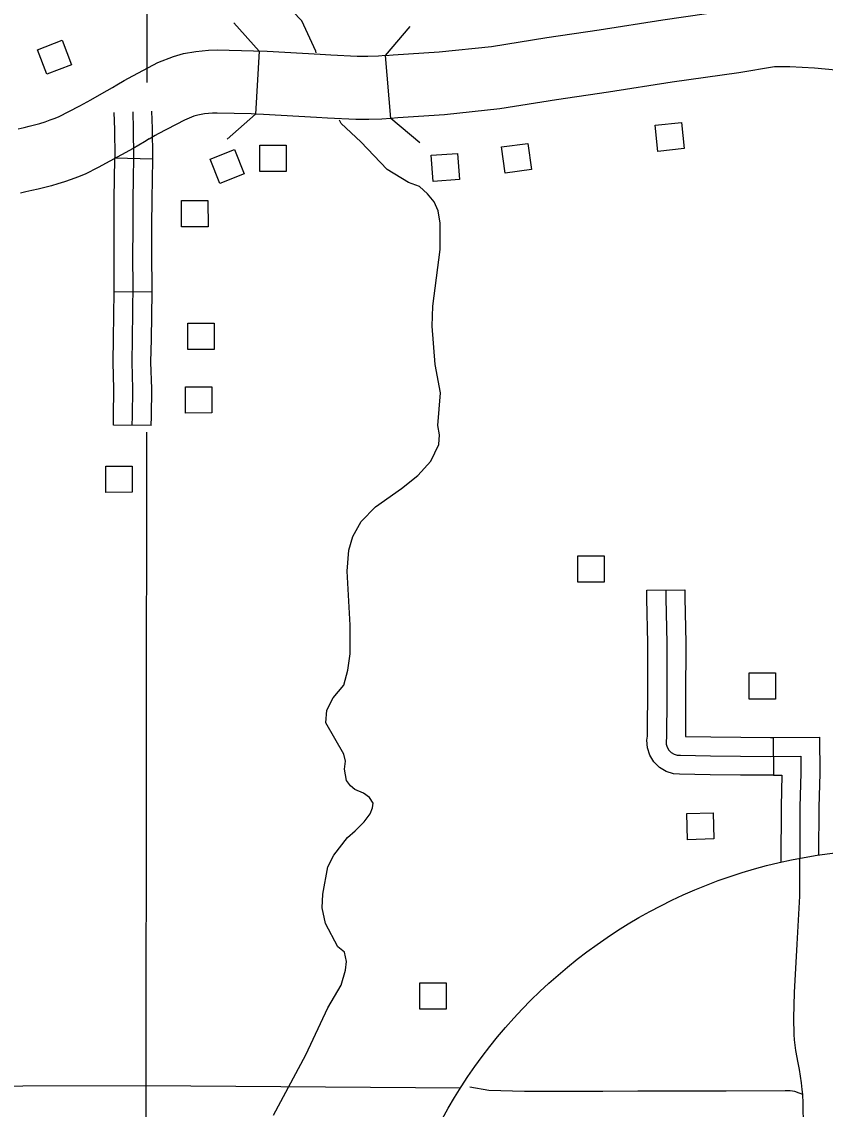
# Model space of a CAD drawing. Extents: x -19 to 366, y -4 to 359.
# Drawn here: x 141.307 to 141.909, y 202.033 to 202.848 of the extents above; entities that cross this region are included whole.
import ezdxf

# ---------------------------------------------------------------- set-up
doc = ezdxf.new("R2010")
doc.units = 0
for name, color, linetype in [('Level 10', 7, 'Continuous'), ('Level 31', 7, 'Continuous'), ('Level 32', 7, 'Continuous'), ('Level 35', 7, 'Continuous'), ('Level 37', 7, 'Continuous'), ('Level 5', 7, 'Continuous'), ('Level 56', 7, 'Continuous'), ('Level 60', 7, 'Continuous'), ('Level 63', 7, 'Continuous')]:
    doc.layers.add(name, color=color, linetype=linetype)

msp = doc.modelspace()

# ---------------------------------------------------------------- linework, layer by layer
at = {"layer": 'Level 10'}
for p, q in [((141.48459, 202.82641), (141.48185, 202.77914)), ((141.58342, 202.77584), (141.57945, 202.82302)), ((141.40221, 202.76041), (141.40226, 202.76043))]:
    msp.add_line(p, q, dxfattribs=at)
for points in [[(141.57945, 202.82302), (141.58521, 202.82351), (141.61967, 202.82574), (141.65896, 202.82993), (141.70045, 202.83649), (141.73949, 202.84234), (141.78737, 202.84992), (141.83725, 202.85698), (141.86689, 202.86179), (141.87663, 202.86193), (141.88393, 202.86201), (141.9047, 202.86068), (142.00251, 202.85158)], [(141.37796, 202.80107), (141.38348, 202.80436), (141.38682, 202.80612), (141.40881, 202.81771), (141.42036, 202.82227), (141.42795, 202.82451), (141.43709, 202.82608), (141.44663, 202.82715), (141.45326, 202.82727), (141.48051, 202.82665), (141.48459, 202.82641)], [(141.57945, 202.82302), (141.57405, 202.82257), (141.56623, 202.82239), (141.55806, 202.82231), (141.53847, 202.82331), (141.53039, 202.82375), (141.49068, 202.82606), (141.48459, 202.82641)], [(141.99714, 202.80452), (141.901, 202.81347), (141.88266, 202.81464), (141.87721, 202.81459), (141.87105, 202.8145), (141.84436, 202.81016), (141.79439, 202.80309), (141.7467, 202.79554), (141.70765, 202.78969), (141.66517, 202.78298), (141.62372, 202.77855), (141.58873, 202.77629), (141.58342, 202.77584)], [(141.30413, 202.76809), (141.30841, 202.76903), (141.31237, 202.76998), (141.31632, 202.77103), (141.32024, 202.77216), (141.32415, 202.77338), (141.328, 202.77468), (141.33183, 202.77607), (141.33469, 202.77718), (141.34202, 202.78097), (141.35028, 202.78537), (141.35852, 202.78988), (141.36668, 202.79447), (141.37477, 202.79916), (141.37796, 202.80107)], [(141.48185, 202.77914), (141.47861, 202.77933), (141.45315, 202.77991), (141.44969, 202.77985), (141.44375, 202.77918), (141.4387, 202.77831), (141.43578, 202.77745), (141.4286, 202.77462), (141.40891, 202.76424), (141.40665, 202.76305), (141.40221, 202.76041)], [(141.58342, 202.77584), (141.57659, 202.77527), (141.56699, 202.77505), (141.55707, 202.77496), (141.53596, 202.77603), (141.52771, 202.77648), (141.48794, 202.77879), (141.48185, 202.77914)], [(141.40226, 202.76043), (141.39879, 202.75836), (141.39017, 202.75336), (141.38151, 202.74848), (141.37278, 202.74371), (141.36403, 202.73904), (141.35419, 202.73396), (141.34848, 202.73174), (141.34364, 202.72999), (141.33878, 202.72835), (141.33387, 202.72681), (141.32896, 202.72539), (141.32398, 202.72407), (141.319, 202.72287), (141.31429, 202.72185), (141.30988, 202.72087), (141.30565, 202.71985)]]:
    msp.add_lwpolyline(points, dxfattribs=at)
at = {"layer": 'Level 31'}
for p, q in [((141.77535, 202.42192), (141.80376, 202.42222)), ((141.87009, 202.31154), (141.87023, 202.28313))]:
    msp.add_line(p, q, dxfattribs=at)
for points in [[(141.77595, 202.32214), (141.77602, 202.34142), (141.77619, 202.38213), (141.77542, 202.41575), (141.77535, 202.42192)], [(141.78955, 202.42207), (141.78962, 202.41599), (141.79039, 202.38226), (141.79023, 202.34137), (141.79011, 202.31128), (141.78971, 202.30887), (141.7899, 202.30644), (141.79066, 202.30412), (141.79193, 202.30203), (141.79364, 202.30031), (141.79574, 202.29904), (141.79806, 202.2983), (141.8005, 202.29813), (141.82304, 202.29767), (141.8456, 202.2974), (141.86815, 202.29732), (141.89071, 202.29743)], [(141.80376, 202.42222), (141.80382, 202.41623), (141.8046, 202.3824), (141.80443, 202.34131), (141.80436, 202.32203)], [(141.87023, 202.28313), (141.86816, 202.28312), (141.84549, 202.2832), (141.82281, 202.28347), (141.79986, 202.28394), (141.79536, 202.28425), (141.78984, 202.28601), (141.78479, 202.28905), (141.78067, 202.29322), (141.77767, 202.29814), (141.77587, 202.30364), (141.77541, 202.30949), (141.77591, 202.31248), (141.77595, 202.32214)], [(141.80436, 202.32203), (141.80432, 202.31226), (141.82327, 202.31187), (141.84571, 202.31161), (141.86814, 202.31153), (141.87009, 202.31154)], [(141.87009, 202.31154), (141.90478, 202.3117), (141.90504, 202.28454), (141.90436, 202.2592), (141.90415, 202.22327)], [(141.89071, 202.29743), (141.89084, 202.28467), (141.89015, 202.25943), (141.88993, 202.22086)], [(141.87023, 202.28313), (141.87659, 202.28316), (141.87595, 202.25967), (141.87571, 202.21789)], [(141.89218, 202.04372), (141.89183, 202.04743), (141.89125, 202.05248), (141.89054, 202.05751), (141.88972, 202.06252), (141.88877, 202.06752), (141.88705, 202.07663), (141.88655, 202.08066), (141.88614, 202.08471), (141.88585, 202.08876), (141.88568, 202.09282), (141.88559, 202.09687), (141.88563, 202.10092), (141.88605, 202.12008), (141.88794, 202.15654), (141.88993, 202.19256), (141.89012, 202.21159), (141.89004, 202.22088)], [(141.89218, 202.04372), (141.88966, 202.04481), (141.88624, 202.04583), (141.88272, 202.04642), (141.87916, 202.04656), (141.83479, 202.04617), (141.79902, 202.04624), (141.76859, 202.04608), (141.74226, 202.04592), (141.70941, 202.04594), (141.68359, 202.04599), (141.6569, 202.04677), (141.64262, 202.04912)], [(141.89327, 201.92008), (141.89315, 201.93246), (141.89314, 201.94965), (141.89307, 201.97076), (141.89298, 201.99022), (141.89286, 202.01961), (141.89266, 202.0373), (141.89218, 202.04372)]]:
    msp.add_lwpolyline(points, dxfattribs=at)
at = {"layer": 'Level 32'}
for p, q in [((141.40498, 202.74526), (141.37658, 202.74597)), ((141.40438, 202.64545), (141.37597, 202.64579)), ((141.4038, 202.54553), (141.37539, 202.54576))]:
    msp.add_line(p, q, dxfattribs=at)
for points in [[(141.37658, 202.74597), (141.37661, 202.74703), (141.37639, 202.76754), (141.37591, 202.78022)], [(141.38959, 202.54564), (141.38965, 202.55247), (141.38996, 202.57291), (141.38936, 202.59296), (141.38975, 202.61048), (141.39025, 202.65162), (141.39006, 202.67033), (141.39012, 202.69514), (141.39028, 202.71581), (141.3904, 202.73007), (141.39082, 202.74693), (141.39059, 202.76788), (141.39011, 202.78075)], [(141.40498, 202.74526), (141.40502, 202.74683), (141.40479, 202.76823), (141.4043, 202.78128)], [(141.37597, 202.64579), (141.37604, 202.65164), (141.37586, 202.67028), (141.37592, 202.69521), (141.37608, 202.71592), (141.3762, 202.7303), (141.37658, 202.74597)], [(141.40438, 202.64545), (141.40445, 202.65161), (141.40427, 202.67038), (141.40433, 202.69507), (141.40449, 202.71569), (141.4046, 202.72983), (141.40498, 202.74526)], [(141.37539, 202.54576), (141.37545, 202.55263), (141.37575, 202.57281), (141.37515, 202.59291), (141.37555, 202.61073), (141.37597, 202.64579)], [(141.4038, 202.54553), (141.40385, 202.55231), (141.40417, 202.57302), (141.40357, 202.59301), (141.40396, 202.61024), (141.40438, 202.64545)]]:
    msp.add_lwpolyline(points, dxfattribs=at)
at = {"layer": 'Level 35'}
for points in [[(141.52746, 202.82497), (141.5273, 202.8263), (141.5167, 202.84906), (141.5027, 202.86347), (141.49097, 202.87257), (141.45164, 202.89721), (141.44066, 202.90821), (141.42553, 202.91996), (141.40511, 202.93323), (141.393, 202.94385), (141.33813, 203.01856), (141.31618, 203.04283), (141.26284, 203.0872), (141.22878, 203.13384), (141.22045, 203.14674), (141.20569, 203.16418), (141.19926, 203.17063), (141.18716, 203.1748), (141.13915, 203.18123)], [(141.55656, 202.24138), (141.56336, 202.24821), (141.56789, 202.25428), (141.56977, 202.25884), (141.57015, 202.26225), (141.5675, 202.26642), (141.56296, 202.26984), (141.55653, 202.27249), (141.55313, 202.27514), (141.5501, 202.27931), (141.54858, 202.28766), (141.54933, 202.29373), (141.54819, 202.29904), (141.53456, 202.32255), (141.53531, 202.33204), (141.54021, 202.34114), (141.54814, 202.35063), (141.55116, 202.36201), (141.55304, 202.37415), (141.55302, 202.39577), (141.55071, 202.43636), (141.55183, 202.45191), (141.55485, 202.46215), (141.56126, 202.47354), (141.57184, 202.48454), (141.59148, 202.4982), (141.60357, 202.50807), (141.61339, 202.51869), (141.61942, 202.53121), (141.6198, 202.53842), (141.61865, 202.54563), (141.62052, 202.56991), (141.61672, 202.59115), (141.61443, 202.61998), (141.61479, 202.63515), (141.62043, 202.67764), (141.62041, 202.69736), (141.61889, 202.70646), (141.61586, 202.71329), (141.61094, 202.71936), (141.60489, 202.72467), (141.59657, 202.7277), (141.58068, 202.73756), (141.56101, 202.75841), (141.54625, 202.77206), (141.54486, 202.77455)], [(141.49551, 202.02818), (141.51966, 202.07333), (141.53626, 202.10861), (141.54608, 202.12568), (141.54947, 202.13706), (141.55022, 202.14351), (141.5487, 202.15034), (141.54378, 202.15451), (141.53432, 202.17196), (141.53204, 202.18372), (141.53241, 202.19396), (141.53617, 202.21444), (141.5407, 202.22317), (141.55089, 202.23645), (141.55656, 202.24138)]]:
    msp.add_lwpolyline(points, dxfattribs=at)
at = {"layer": 'Level 37'}
for points in [[(141.4657, 202.84763), (141.48459, 202.82641)], [(141.57945, 202.82302), (141.59778, 202.84473)], [(141.48185, 202.77914), (141.46063, 202.76025)], [(141.60513, 202.75751), (141.58342, 202.77584)]]:
    msp.add_lwpolyline(points, dxfattribs=at)
at = {"layer": 'Level 5'}
for points in [[(141.40078, 203.05619), (141.40054, 202.80272)], [(141.40029, 202.54043), (141.39984, 202.05033)], [(140.38501, 202.04758), (141.39984, 202.05033)], [(141.39984, 202.05033), (141.3959, 201.05041)], [(141.39984, 202.05033), (141.63574, 202.04874)]]:
    msp.add_lwpolyline(points, dxfattribs=at)
at = {"layer": 'Level 56'}
for points in [[(141.33689, 202.83453), (141.34404, 202.81615), (141.32561, 202.80899), (141.31847, 202.82736)], [(141.80127, 202.77285), (141.80335, 202.75324), (141.78368, 202.75116), (141.78161, 202.77077)], [(141.48514, 202.73607), (141.48511, 202.75578), (141.50488, 202.75581), (141.50491, 202.7361)], [(141.68606, 202.75717), (141.68878, 202.73765), (141.6692, 202.73492), (141.66648, 202.75445)], [(141.44788, 202.74535), (141.46622, 202.75258), (141.47347, 202.73419), (141.45513, 202.72696)], [(141.63349, 202.7496), (141.6348, 202.72993), (141.61507, 202.72862), (141.61376, 202.74829)], [(141.42658, 202.69446), (141.42656, 202.71417), (141.44633, 202.7142), (141.44636, 202.69448)], [(141.43119, 202.6025), (141.43116, 202.62221), (141.45093, 202.62224), (141.45096, 202.60252)], [(141.4295, 202.55487), (141.42947, 202.57458), (141.44924, 202.57461), (141.44927, 202.5549)], [(141.36981, 202.49537), (141.36978, 202.51508), (141.38956, 202.51511), (141.38958, 202.4954)], [(141.72353, 202.428), (141.72351, 202.44771), (141.74328, 202.44774), (141.74331, 202.42802)], [(141.85198, 202.34031), (141.85195, 202.36003), (141.87172, 202.36005), (141.87175, 202.34034)], [(141.8059, 202.23477), (141.80531, 202.25447), (141.82507, 202.25506), (141.82566, 202.23536)], [(141.60519, 202.10773), (141.60516, 202.12744), (141.62493, 202.12747), (141.62496, 202.10776)]]:
    msp.add_lwpolyline(points, close=True, dxfattribs=at)
at = {"layer": 'Level 60'}
for points in [[(146.77834, 1.69699), (146.57878, 10.31313), (146.37852, 18.92942), (146.17757, 27.54584), (145.97591, 36.16241), (145.77356, 44.77911), (145.57052, 53.39596), (145.36679, 62.01295), (145.16236, 70.63008), (144.95724, 79.24735), (144.75142, 87.86477), (144.54492, 96.48232), (144.33773, 105.10002), (144.12986, 113.71787), (143.92129, 122.33585), (143.71204, 130.95398), (143.5021, 139.57225), (143.29148, 148.19067), (143.08018, 156.80923), (142.8682, 165.42794), (142.65553, 174.04679), (142.44218, 182.66579), (142.22816, 191.28493), (142.01345, 199.90421), (141.79807, 208.52365), (141.58202, 217.14322), (141.36528, 225.76295), (141.14788, 234.38282), (140.9298, 243.00284), (140.71105, 251.623), (140.49162, 260.24332), (140.27153, 268.86377), (140.05077, 277.48438), (139.82934, 286.10514), (139.60724, 294.72604), (139.38447, 303.34709), (139.16105, 311.96829), (138.93695, 320.58964), (138.7122, 329.21114), (138.48678, 337.83278), (138.2607, 346.45458)], [(0, 198.13258), (7.10141, 198.13701), (14.2028, 198.15029), (21.30418, 198.17244), (28.40552, 198.20345), (35.50682, 198.24331), (42.60806, 198.29203), (49.70923, 198.34961), (56.81033, 198.41605), (63.91134, 198.49135), (71.01225, 198.5755), (78.11305, 198.66852), (85.21373, 198.77039), (92.31428, 198.88112), (99.41468, 199.0007), (106.51492, 199.12915), (113.61501, 199.26645), (120.71491, 199.4126), (127.81463, 199.56762), (134.91415, 199.73149), (142.01345, 199.90421), (149.11254, 200.0858), (156.2114, 200.27623), (163.31001, 200.47553), (170.40837, 200.68367), (177.50646, 200.90068), (184.60427, 201.12653), (191.7018, 201.36125), (198.79903, 201.60481), (205.89596, 201.85723), (212.99256, 202.1185), (220.08883, 202.38862), (227.18475, 202.6676), (234.28033, 202.95542), (241.37554, 203.2521), (248.47037, 203.55763), (255.56482, 203.87201), (262.65887, 204.19524), (269.75251, 204.52732), (276.84573, 204.86824), (283.93852, 205.21802), (291.03086, 205.57664), (298.12276, 205.94411), (305.21419, 206.32042), (312.30515, 206.70559), (319.39562, 207.09959), (326.48559, 207.50244), (333.57505, 207.91414), (340.664, 208.33468)]]:
    msp.add_spline(points, degree=3, dxfattribs=at)
at = {"layer": 'Level 63'}
msp.add_circle((141.9618, 201.84096), 0.38664, dxfattribs=at)

doc.saveas('drawing.dxf')
